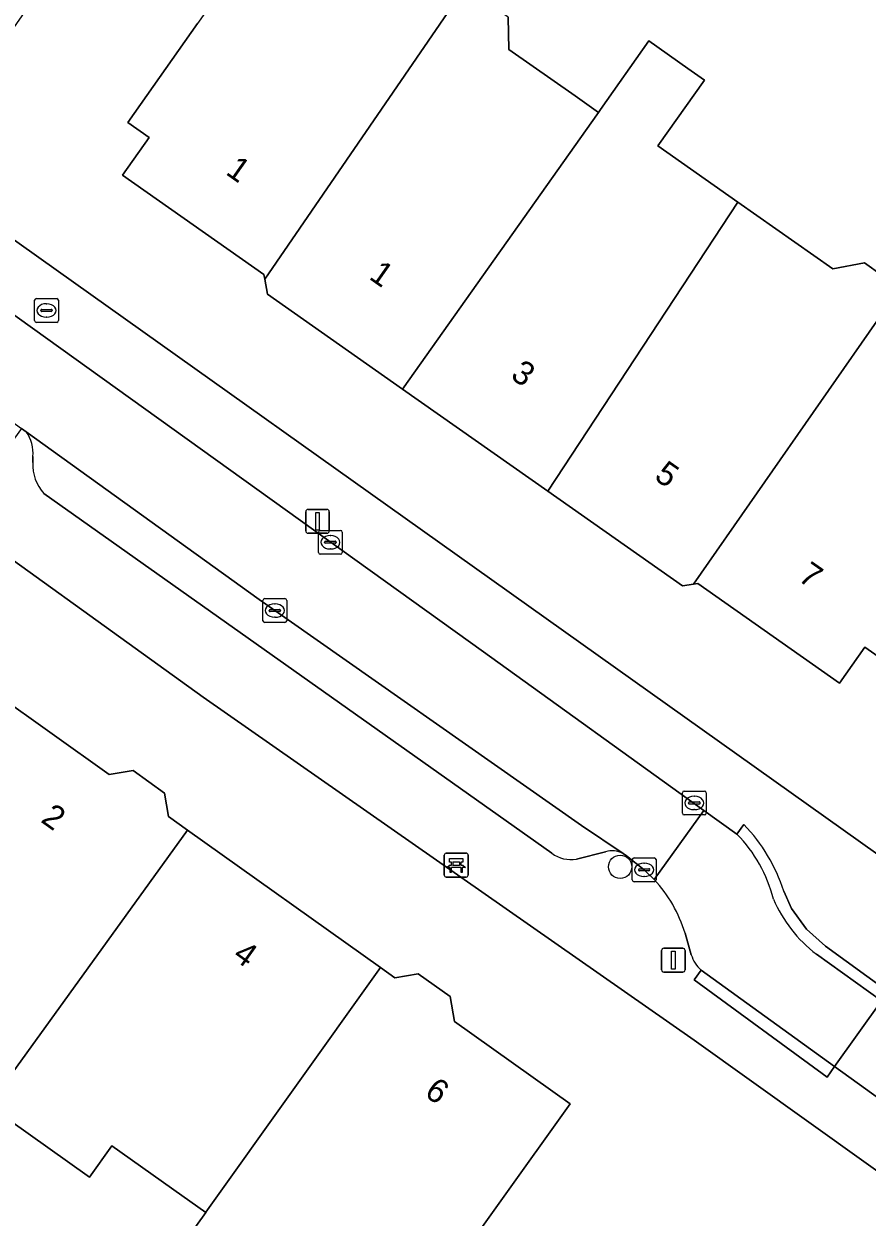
# Model space of a CAD drawing. Extents: x 161772 to 163126, y 383092 to 383917.
# Drawn here: x 162629.7 to 162665.1, y 383789.2 to 383839.3 of the extents above; entities that cross this region are included whole.
import ezdxf

# ---------------------------------------------------------------- set-up
doc = ezdxf.new("R2010")
doc.units = 0
for name, color, linetype in [('IMGEO_Bank', 7, 'Continuous'), ('IMGEO_Boom', 7, 'Continuous'), ('IMGEO_Brandkraan', 7, 'Continuous'), ('IMGEO_Erf', 7, 'Continuous'), ('IMGEO_Kolk', 7, 'Continuous'), ('IMGEO_Lichtmast', 7, 'Continuous'), ('IMGEO_Pand', 7, 'Continuous'), ('IMGEO_Pand_nummerreeks', 7, 'Continuous'), ('IMGEO_Parkeervlak_open', 7, 'Continuous'), ('IMGEO_Rijbaan_lokaal_open', 7, 'Continuous'), ('IMGEO_Voetpad_open', 7, 'Continuous')]:
    doc.layers.add(name, color=color, linetype=linetype)

msp = doc.modelspace()

# ---------------------------------------------------------------- linework, layer by layer
at = {"layer": 'IMGEO_Bank'}
for p, q in [((162647.341, 383803.585), (162647.341, 383804.426)), ((162647.341, 383804.426), (162647.341, 383803.585)), ((162647.416, 383804.51), (162648.257, 383804.51)), ((162648.257, 383804.51), (162647.416, 383804.51)), ((162648.341, 383804.435), (162648.341, 383803.594)), ((162648.341, 383803.594), (162648.341, 383804.435)), ((162648.038, 383803.908), (162647.645, 383803.908)), ((162647.65, 383804.016), (162647.65, 383804.122)), ((162647.694, 383804.122), (162647.694, 383804.016)), ((162647.982, 383804.128), (162647.7, 383804.128)), ((162647.7, 383804.01), (162647.982, 383804.01)), ((162647.988, 383804.016), (162647.988, 383804.122)), ((162648.032, 383804.122), (162648.032, 383804.016)), ((162648.266, 383803.51), (162647.425, 383803.51)), ((162647.425, 383803.51), (162648.266, 383803.51))]:
    msp.add_line(p, q, dxfattribs=at)
for points in [[(162647.644, 383804.128), (162647.558, 383804.128), (162647.558, 383804.289), (162648.121, 383804.289), (162648.121, 383804.128), (162648.038, 383804.128)], [(162647.588, 383803.908), (162647.446, 383803.908), (162647.558, 383804.01), (162647.644, 383804.01)], [(162647.638, 383803.901), (162647.638, 383803.694), (162647.595, 383803.694), (162647.595, 383803.901)], [(162648.038, 383804.01), (162648.121, 383804.01), (162648.233, 383803.908), (162648.094, 383803.908)], [(162648.088, 383803.901), (162648.088, 383803.694), (162648.044, 383803.694), (162648.044, 383803.901)]]:
    msp.add_lwpolyline(points, dxfattribs=at)
for centre, radius, start, end in [((162647.419, 383804.432), 0.0779, 92.4484, 184.2845), ((162647.419, 383804.432), 0.0779, 92.4484, 184.2845), ((162648.263, 383804.432), 0.0779, 2.4484, 94.2845), ((162648.263, 383804.432), 0.0779, 2.4484, 94.2845), ((162647.588, 383803.901), 0.00671, 2.8957, 87.1043), ((162647.645, 383803.901), 0.00671, 92.8957, 177.1043), ((162647.643, 383804.121), 0.00671, 2.8957, 87.1043), ((162647.643, 383804.017), 0.00671, 272.8957, 357.1043), ((162647.7, 383804.121), 0.00671, 92.8957, 177.1043), ((162647.7, 383804.017), 0.00671, 182.8957, 267.1043), ((162647.982, 383804.121), 0.00671, 2.8957, 87.1043), ((162647.982, 383804.017), 0.00671, 272.8957, 357.1043), ((162648.039, 383804.121), 0.00671, 92.8957, 177.1043), ((162648.039, 383804.017), 0.00671, 182.8957, 267.1043), ((162648.037, 383803.901), 0.00671, 2.8957, 87.1043), ((162648.094, 383803.901), 0.00671, 92.8957, 177.1043), ((162647.419, 383803.588), 0.0779, 182.4484, 274.2845), ((162647.419, 383803.588), 0.0779, 182.4484, 274.2845), ((162648.263, 383803.588), 0.0779, 272.4484, 4.2845), ((162648.263, 383803.588), 0.0779, 272.4484, 4.2845)]:
    msp.add_arc(centre, radius, start, end, dxfattribs=at)
at = {"layer": 'IMGEO_Boom'}
msp.add_circle((162654.723, 383803.94), 0.489, dxfattribs=at)
at = {"layer": 'IMGEO_Brandkraan'}
for p, q in [((162630.226, 383827.786), (162631.078, 383827.786)), ((162630.151, 383826.86), (162630.151, 383827.712)), ((162630.41, 383827.28), (162630.41, 383827.292)), ((162630.453, 383827.329), (162630.851, 383827.329)), ((162630.639, 383827.566), (162630.664, 383827.566)), ((162630.894, 383827.292), (162630.894, 383827.28)), ((162631.152, 383827.712), (162631.152, 383826.86)), ((162631.078, 383826.786), (162630.226, 383826.786)), ((162630.848, 383827.243), (162630.45, 383827.243)), ((162630.662, 383827.006), (162630.637, 383827.006))]:
    msp.add_line(p, q, dxfattribs=at)
for points in [[(162630.226, 383827.786), (162631.078, 383827.786)], [(162630.151, 383826.86), (162630.151, 383827.712)], [(162631.152, 383827.712), (162631.152, 383826.86)], [(162631.078, 383826.786), (162630.226, 383826.786)]]:
    msp.add_lwpolyline(points, dxfattribs=at)
for centre, radius, start, end in [((162630.228, 383827.71), 0.0765, 91.552, 178.448), ((162630.228, 383827.71), 0.0765, 91.552, 178.448), ((162631.076, 383827.71), 0.0765, 1.552, 88.448), ((162631.076, 383827.71), 0.0765, 1.552, 88.448), ((162630.45, 383827.289), 0.0403, 85.8775, 175.7526), ((162630.447, 383827.279), 0.0366, 178.938, 274.7102), ((162630.851, 383827.286), 0.043, 264.8664, 352.4533), ((162630.855, 383827.291), 0.0386, 1.7309, 96.639), ((162630.228, 383826.862), 0.0765, 181.552, 268.448), ((162630.228, 383826.862), 0.0765, 181.552, 268.448), ((162631.076, 383826.862), 0.0765, 271.552, 358.448), ((162631.076, 383826.862), 0.0765, 271.552, 358.448)]:
    msp.add_arc(centre, radius, start, end, dxfattribs=at)
for centre, major_axis, ratio, start_param, end_param in [((162630.638, 383827.286), (-0.387, 0.002), 0.722429, 4.712389, 7.853982), ((162630.663, 383827.286), (-0.39, 0.002), 0.717154, 1.570796, 4.712389)]:
    msp.add_ellipse(centre, major_axis=major_axis, ratio=ratio, start_param=start_param, end_param=end_param, dxfattribs=at)
at = {"layer": 'IMGEO_Erf'}
for points in [[(162672.373, 383870.085), (162642.313, 383864.26), (162639.785, 383863.77), (162640.139, 383861.778), (162643.348, 383862.398), (162646.449, 383862.996), (162649.549, 383863.595), (162652.649, 383864.193), (162655.749, 383864.792), (162658.74, 383865.369), (162659.768, 383859.778), (162656.827, 383859.211), (162653.726, 383858.612), (162650.626, 383858.014), (162647.526, 383857.415), (162644.426, 383856.817), (162641.167, 383856.187), (162637.41, 383850.808), (162640.5, 383848.63), (162636.476, 383842.922), (162633.386, 383845.1), (162625.12, 383833.199), (162736.047, 383754.285)], [(162665.922, 383812.502), (162664.992, 383813.155), (162663.932, 383811.647), (162657.976, 383815.834), (162657.794, 383815.802), (162657.337, 383815.723), (162651.684, 383819.697), (162645.59, 383823.981), (162639.917, 383827.97), (162639.806, 383828.602), (162639.774, 383828.787), (162633.844, 383832.956), (162634.964, 383834.549), (162634.068, 383835.179), (162636.988, 383839.332)], [(162650.016, 383839.593), (162650.049, 383838.241), (162652.828, 383836.288), (162653.809, 383835.598), (162653.891, 383835.714), (162655.923, 383838.597), (162657.566, 383837.441), (162658.256, 383836.955), (162656.308, 383834.186), (162659.66, 383831.829), (162663.648, 383829.025), (162664.972, 383829.282), (162665.723, 383828.755)], [(162636.55, 383788.337), (162637.33, 383789.429), (162636.331, 383790.14), (162633.391, 383792.232), (162632.451, 383790.91), (162628.21, 383793.929), (162624.449, 383796.606), (162625.412, 383797.96), (162621.161, 383800.996), (162625.576, 383807.156), (162628.475, 383811.229), (162633.282, 383807.807), (162634.28, 383807.975), (162635.605, 383807.031), (162635.771, 383806.045), (162636.563, 383805.481), (162644.672, 383799.71), (162645.272, 383799.283), (162646.248, 383799.447), (162647.593, 383798.49), (162647.769, 383797.444), (162652.619, 383793.992), (162649.72, 383789.919), (162645.317, 383783.764)]]:
    msp.add_lwpolyline(points, dxfattribs=at)
msp.add_lwpolyline([(162657.832, 383796.659), (162637.23, 383811.064), (162613.678, 383828.007), (162567.812, 383798.14), (162600.13, 383750), (162612.632, 383731.377), (162614.76, 383728.311), (162636.946, 383695.216), (162638.817, 383692.373), (162682.627, 383718.822), (162703.454, 383731.664), (162710.617, 383736.394), (162726.651, 383747.451), (162723.086, 383750)], close=True, dxfattribs=at)
at = {"layer": 'IMGEO_Kolk'}
for p, q in [((162642.062, 383817.13), (162642.062, 383817.982)), ((162642.137, 383818.056), (162642.989, 383818.056)), ((162642.55, 383817.836), (162642.575, 383817.836)), ((162643.063, 383817.982), (162643.063, 383817.13)), ((162642.321, 383817.55), (162642.321, 383817.562)), ((162642.759, 383817.513), (162642.361, 383817.513)), ((162642.364, 383817.599), (162642.762, 383817.599)), ((162642.573, 383817.276), (162642.548, 383817.276)), ((162642.805, 383817.562), (162642.805, 383817.55)), ((162642.989, 383817.056), (162642.137, 383817.056)), ((162639.73, 383814.265), (162639.73, 383815.117)), ((162639.805, 383815.191), (162640.657, 383815.191)), ((162640.032, 383814.734), (162640.43, 383814.734)), ((162640.218, 383814.971), (162640.243, 383814.971)), ((162640.731, 383815.117), (162640.731, 383814.265)), ((162639.989, 383814.685), (162639.989, 383814.697)), ((162640.427, 383814.648), (162640.029, 383814.648)), ((162640.241, 383814.411), (162640.216, 383814.411)), ((162640.473, 383814.697), (162640.473, 383814.685)), ((162640.657, 383814.191), (162639.805, 383814.191)), ((162657.334, 383806.191), (162657.334, 383807.043)), ((162657.409, 383807.117), (162658.261, 383807.117)), ((162657.822, 383806.897), (162657.847, 383806.897)), ((162658.335, 383807.043), (162658.335, 383806.191)), ((162657.593, 383806.611), (162657.593, 383806.623)), ((162658.031, 383806.574), (162657.633, 383806.574)), ((162657.636, 383806.66), (162658.034, 383806.66)), ((162657.845, 383806.337), (162657.82, 383806.337)), ((162658.077, 383806.623), (162658.077, 383806.611)), ((162658.261, 383806.117), (162657.409, 383806.117)), ((162655.229, 383803.387), (162655.229, 383804.239)), ((162655.304, 383804.313), (162656.156, 383804.313)), ((162656.23, 383804.239), (162656.23, 383803.387)), ((162655.488, 383803.807), (162655.488, 383803.819)), ((162655.926, 383803.77), (162655.528, 383803.77)), ((162655.531, 383803.856), (162655.929, 383803.856)), ((162655.717, 383804.093), (162655.742, 383804.093)), ((162655.972, 383803.819), (162655.972, 383803.807)), ((162656.156, 383803.313), (162655.304, 383803.313)), ((162655.74, 383803.533), (162655.715, 383803.533))]:
    msp.add_line(p, q, dxfattribs=at)
for points in [[(162642.062, 383817.13), (162642.062, 383817.982)], [(162642.137, 383818.056), (162642.989, 383818.056)], [(162643.063, 383817.982), (162643.063, 383817.13)], [(162642.989, 383817.056), (162642.137, 383817.056)], [(162639.73, 383814.265), (162639.73, 383815.117)], [(162639.805, 383815.191), (162640.657, 383815.191)], [(162640.731, 383815.117), (162640.731, 383814.265)], [(162640.657, 383814.191), (162639.805, 383814.191)], [(162657.334, 383806.191), (162657.334, 383807.043)], [(162657.409, 383807.117), (162658.261, 383807.117)], [(162658.335, 383807.043), (162658.335, 383806.191)], [(162658.261, 383806.117), (162657.409, 383806.117)], [(162655.229, 383803.387), (162655.229, 383804.239)], [(162655.304, 383804.313), (162656.156, 383804.313)], [(162656.23, 383804.239), (162656.23, 383803.387)], [(162656.156, 383803.313), (162655.304, 383803.313)]]:
    msp.add_lwpolyline(points, dxfattribs=at)
for centre, radius, start, end in [((162642.139, 383817.98), 0.0765, 91.552, 178.448), ((162642.139, 383817.98), 0.0765, 91.552, 178.448), ((162642.987, 383817.98), 0.0765, 1.552, 88.448), ((162642.987, 383817.98), 0.0765, 1.552, 88.448), ((162642.361, 383817.559), 0.0403, 85.8775, 175.7526), ((162642.358, 383817.549), 0.0366, 178.938, 274.7102), ((162642.762, 383817.556), 0.043, 264.8664, 352.4533), ((162642.766, 383817.561), 0.0386, 1.7309, 96.639), ((162642.139, 383817.132), 0.0765, 181.552, 268.448), ((162642.139, 383817.132), 0.0765, 181.552, 268.448), ((162642.987, 383817.132), 0.0765, 271.552, 358.448), ((162642.987, 383817.132), 0.0765, 271.552, 358.448), ((162639.807, 383815.115), 0.0765, 91.552, 178.448), ((162639.807, 383815.115), 0.0765, 91.552, 178.448), ((162640.029, 383814.694), 0.0403, 85.8775, 175.7526), ((162640.434, 383814.696), 0.0386, 1.7309, 96.639), ((162640.655, 383815.115), 0.0765, 1.552, 88.448), ((162640.655, 383815.115), 0.0765, 1.552, 88.448), ((162639.807, 383814.267), 0.0765, 181.552, 268.448), ((162639.807, 383814.267), 0.0765, 181.552, 268.448), ((162640.026, 383814.684), 0.0366, 178.938, 274.7102), ((162640.43, 383814.691), 0.043, 264.8664, 352.4533), ((162640.655, 383814.267), 0.0765, 271.552, 358.448), ((162640.655, 383814.267), 0.0765, 271.552, 358.448), ((162657.411, 383807.041), 0.0765, 91.552, 178.448), ((162657.411, 383807.041), 0.0765, 91.552, 178.448), ((162658.259, 383807.041), 0.0765, 1.552, 88.448), ((162658.259, 383807.041), 0.0765, 1.552, 88.448), ((162657.633, 383806.62), 0.0403, 85.8775, 175.7526), ((162657.63, 383806.61), 0.0366, 178.938, 274.7102), ((162658.034, 383806.617), 0.043, 264.8664, 352.4533), ((162658.038, 383806.622), 0.0386, 1.7309, 96.639), ((162657.411, 383806.193), 0.0765, 181.552, 268.448), ((162657.411, 383806.193), 0.0765, 181.552, 268.448), ((162658.259, 383806.193), 0.0765, 271.552, 358.448), ((162658.259, 383806.193), 0.0765, 271.552, 358.448), ((162655.306, 383804.237), 0.0765, 91.552, 178.448), ((162655.306, 383804.237), 0.0765, 91.552, 178.448), ((162656.154, 383804.237), 0.0765, 1.552, 88.448), ((162656.154, 383804.237), 0.0765, 1.552, 88.448), ((162655.528, 383803.816), 0.0403, 85.8775, 175.7526), ((162655.525, 383803.806), 0.0366, 178.938, 274.7102), ((162655.929, 383803.813), 0.043, 264.8664, 352.4533), ((162655.933, 383803.818), 0.0386, 1.7309, 96.639), ((162655.306, 383803.389), 0.0765, 181.552, 268.448), ((162655.306, 383803.389), 0.0765, 181.552, 268.448), ((162656.154, 383803.389), 0.0765, 271.552, 358.448), ((162656.154, 383803.389), 0.0765, 271.552, 358.448)]:
    msp.add_arc(centre, radius, start, end, dxfattribs=at)
for centre, major_axis, ratio, start_param, end_param in [((162642.549, 383817.556), (-0.387, 0.002), 0.722429, 4.712389, 7.853982), ((162642.574, 383817.556), (-0.39, 0.002), 0.717154, 1.570796, 4.712389), ((162640.217, 383814.691), (-0.387, 0.002), 0.722429, 4.712389, 7.853982), ((162640.242, 383814.691), (-0.39, 0.002), 0.717154, 1.570796, 4.712389), ((162657.821, 383806.617), (-0.387, 0.002), 0.722429, 4.712389, 7.853982), ((162657.846, 383806.617), (-0.39, 0.002), 0.717154, 1.570796, 4.712389), ((162655.716, 383803.813), (-0.387, 0.002), 0.722429, 4.712389, 7.853982), ((162655.741, 383803.813), (-0.39, 0.002), 0.717154, 1.570796, 4.712389)]:
    msp.add_ellipse(centre, major_axis=major_axis, ratio=ratio, start_param=start_param, end_param=end_param, dxfattribs=at)
at = {"layer": 'IMGEO_Lichtmast'}
for p, q in [((162641.527, 383818.035), (162641.527, 383818.835)), ((162641.527, 383818.835), (162641.527, 383818.035)), ((162641.627, 383818.935), (162642.417, 383818.935)), ((162642.417, 383818.935), (162641.627, 383818.935)), ((162642.517, 383818.835), (162642.517, 383818.035)), ((162642.517, 383818.035), (162642.517, 383818.835)), ((162642.417, 383817.935), (162641.627, 383817.935)), ((162641.627, 383817.935), (162642.417, 383817.935)), ((162656.458, 383799.621), (162656.458, 383800.421)), ((162656.458, 383800.421), (162656.458, 383799.621)), ((162656.558, 383800.521), (162657.348, 383800.521)), ((162657.348, 383800.521), (162656.558, 383800.521)), ((162657.448, 383800.421), (162657.448, 383799.621)), ((162657.448, 383799.621), (162657.448, 383800.421)), ((162657.348, 383799.521), (162656.558, 383799.521)), ((162656.558, 383799.521), (162657.348, 383799.521))]:
    msp.add_line(p, q, dxfattribs=at)
for points in [[(162641.947, 383818.81), (162642.097, 383818.81), (162642.097, 383818.06), (162641.947, 383818.06), (162641.947, 383818.81)], [(162656.878, 383800.396), (162657.028, 383800.396), (162657.028, 383799.646), (162656.878, 383799.646), (162656.878, 383800.396)]]:
    msp.add_lwpolyline(points, dxfattribs=at)
for centre, start, end in [((162641.627, 383818.835), 90, 180), ((162641.627, 383818.835), 90, 180), ((162642.417, 383818.835), 0, 90), ((162642.417, 383818.835), 360, 90), ((162641.627, 383818.035), 180, 270), ((162641.627, 383818.035), 180, 270), ((162642.417, 383818.035), 270, 0), ((162642.417, 383818.035), 270, 0), ((162656.558, 383800.421), 90, 180), ((162656.558, 383800.421), 90, 180), ((162657.348, 383800.421), 0, 90), ((162657.348, 383800.421), 360, 90), ((162656.558, 383799.621), 180, 270), ((162656.558, 383799.621), 180, 270), ((162657.348, 383799.621), 270, 0), ((162657.348, 383799.621), 270, 0)]:
    msp.add_arc(centre, 0.1, start, end, dxfattribs=at)
at = {"layer": 'IMGEO_Pand'}
for points in [[(162639.806, 383828.602), (162647.651, 383840.016), (162644.352, 383842.336), (162644.492, 383842.535), (162641.304, 383844.777), (162639.518, 383842.236), (162639.712, 383842.1), (162639.309, 383841.526), (162638.788, 383841.893), (162636.988, 383839.332), (162634.068, 383835.179), (162634.964, 383834.549), (162633.844, 383832.956), (162639.774, 383828.787)], [(162653.809, 383835.598), (162652.828, 383836.288), (162650.049, 383838.241), (162650.016, 383839.593), (162648.256, 383840.832), (162647.651, 383840.016), (162639.806, 383828.602), (162639.917, 383827.97), (162645.59, 383823.981)], [(162659.66, 383831.829), (162656.308, 383834.186), (162658.256, 383836.955), (162657.566, 383837.441), (162655.923, 383838.597), (162653.891, 383835.714), (162653.809, 383835.598), (162645.59, 383823.981), (162651.684, 383819.697)], [(162665.818, 383827.294), (162666.475, 383828.227), (162665.723, 383828.755), (162664.972, 383829.282), (162663.648, 383829.025), (162659.66, 383831.829), (162651.684, 383819.697), (162657.337, 383815.723), (162657.794, 383815.802)], [(162671.011, 383821.173), (162671.471, 383821.828), (162668.94, 383823.607), (162669.666, 383824.64), (162666.009, 383827.211), (162665.818, 383827.294), (162657.794, 383815.802), (162657.976, 383815.834), (162663.932, 383811.647), (162664.992, 383813.155), (162665.922, 383812.502), (162668.798, 383816.593), (162671.685, 383820.7)], [(162628.21, 383793.929), (162636.563, 383805.481), (162635.771, 383806.045), (162635.605, 383807.031), (162634.28, 383807.975), (162633.282, 383807.807), (162628.475, 383811.229), (162625.576, 383807.156), (162621.161, 383800.996), (162625.412, 383797.96), (162624.449, 383796.606)], [(162644.672, 383799.71), (162636.563, 383805.481), (162628.21, 383793.929), (162632.451, 383790.91), (162633.391, 383792.232), (162636.331, 383790.14), (162637.33, 383789.429), (162637.342, 383789.446)], [(162652.619, 383793.992), (162647.769, 383797.444), (162647.593, 383798.49), (162646.248, 383799.447), (162645.272, 383799.283), (162644.672, 383799.71), (162637.342, 383789.446), (162637.33, 383789.429), (162636.55, 383788.337), (162636.371, 383788.086), (162636.382, 383788.078), (162636.472, 383788.014), (162640.412, 383785.209), (162641.352, 383786.531), (162645.317, 383783.764), (162649.72, 383789.919)]]:
    msp.add_lwpolyline(points, close=True, dxfattribs=at)
at = {"layer": 'IMGEO_Parkeervlak_open'}
for points in [[(162654.843, 383804.496), (162653.106, 383805.675), (162639.572, 383815.155), (162629.8, 383822.191)], [(162630.081, 383821.154), (162630.077, 383820.9)], [(162630.541, 383819.61), (162651.86, 383804.508)], [(162652.888, 383804.264), (162654.108, 383804.565)]]:
    msp.add_lwpolyline(points, dxfattribs=at)
for centre, radius, start, end in [((162628.55, 383821.296), 1.537, 354.7084, 35.6148), ((162631.806, 383820.793), 1.732, 176.472, 223.0943), ((162652.649, 383805.543), 1.301, 232.6957, 280.5997), ((162654.396, 383803.686), 0.925, 61.1102, 108.1637)]:
    msp.add_arc(centre, radius, start, end, dxfattribs=at)
at = {"layer": 'IMGEO_Rijbaan_lokaal_open'}
for points in [[(162617.954, 383830.722), (162619.967, 383829.273), (162623.024, 383827.071), (162626.499, 383824.569), (162629.6, 383822.336), (162629.8, 383822.191), (162639.572, 383815.155), (162653.106, 383805.675), (162654.843, 383804.496), (162654.991, 383804.396), (162655.734, 383803.812), (162656.152, 383803.405), (162658.236, 383806.306), (162648.981, 383812.956), (162626.476, 383829.105), (162623.417, 383831.304), (162619.304, 383834.256)], [(162659.625, 383805.308), (162658.236, 383806.306), (162656.152, 383803.405)], [(162657.444, 383801.152), (162657.708, 383800.25)], [(162658.123, 383799.597), (162663.723, 383795.561), (162665.683, 383798.319), (162662.955, 383800.273)]]:
    msp.add_lwpolyline(points, dxfattribs=at)
msp.add_lwpolyline([(162665.683, 383798.319), (162663.723, 383795.561), (162688.434, 383777.751), (162689.565, 383777.165), (162691.605, 383780.038), (162690.674, 383780.615), (162687.838, 383782.454), (162667.541, 383796.989), (162667.246, 383797.2)], close=True, dxfattribs=at)
for centre, radius, start, end in [((162655.358, 383801.123), 5.976, 14.156, 44.4416), ((162651.936, 383799.49), 5.753, 16.7876, 42.8772), ((162666.485, 383804.883), 5.806, 203.3112, 232.5554), ((162659.039, 383800.638), 1.386, 196.2342, 228.6401)]:
    msp.add_arc(centre, radius, start, end, dxfattribs=at)
at = {"layer": 'IMGEO_Voetpad_open'}
for points in [[(162620.62, 383836.4), (162619.304, 383834.256), (162623.417, 383831.304), (162623.692, 383831.693), (162626.764, 383829.513), (162626.476, 383829.105), (162648.981, 383812.956), (162658.236, 383806.306), (162659.625, 383805.308), (162659.918, 383805.712)], [(162702.076, 383775.917), (162702.395, 383776.315), (162705.717, 383774.453), (162705.475, 383774.017), (162707.358, 383772.683), (162707.659, 383773.109), (162710.728, 383770.927), (162710.431, 383770.506), (162724.438, 383760.583), (162725.461, 383759.858), (162727.128, 383758.461), (162734.733, 383752.998), (162736.047, 383754.285), (162625.12, 383833.199), (162620.62, 383836.4)], [(162619.65, 383828.837), (162619.967, 383829.273), (162617.954, 383830.722), (162613.678, 383828.007), (162637.23, 383811.064), (162657.832, 383796.659), (162723.086, 383750), (162726.651, 383747.451), (162729.356, 383751.858)], [(162629.8, 383822.191), (162629.6, 383822.336), (162629.314, 383821.921), (162626.173, 383824.098), (162626.499, 383824.569), (162623.024, 383827.071), (162622.691, 383826.614), (162619.65, 383828.837)], [(162630.077, 383820.9), (162630.081, 383821.154)], [(162651.86, 383804.508), (162630.541, 383819.61)], [(162659.918, 383805.712), (162659.625, 383805.308)], [(162654.108, 383804.565), (162652.888, 383804.264)], [(162656.152, 383803.405), (162655.734, 383803.812), (162654.991, 383804.396), (162654.843, 383804.496)], [(162662.955, 383800.273), (162665.683, 383798.319), (162667.246, 383797.2), (162667.515, 383797.573), (162663.337, 383800.613), (162662.541, 383801.325), (162661.907, 383802.183), (162661.585, 383802.919)], [(162661.585, 383802.919), (162661.907, 383802.183), (162662.541, 383801.325), (162663.337, 383800.613), (162667.515, 383797.573), (162667.246, 383797.2), (162667.541, 383796.989), (162667.907, 383797.011), (162669.837, 383797.183), (162670.535, 383797.091), (162689.848, 383783.295)], [(162657.708, 383800.25), (162657.444, 383801.152)], [(162702.761, 383769.178), (162702.285, 383770.957), (162702.126, 383771.406), (162701.974, 383771.516), (162696.955, 383773.974), (162696.627, 383774.121), (162696.446, 383773.669), (162690.929, 383775.899), (162691.113, 383776.363), (162689.565, 383777.165), (162688.434, 383777.751), (162663.723, 383795.561), (162663.403, 383795.117), (162657.831, 383799.192), (162658.123, 383799.597)]]:
    msp.add_lwpolyline(points, dxfattribs=at)
msp.add_lwpolyline([(162663.723, 383795.561), (162658.123, 383799.597), (162657.831, 383799.192), (162663.403, 383795.117)], close=True, dxfattribs=at)
for centre, radius, start, end in [((162628.55, 383821.296), 1.537, 354.7084, 35.6148), ((162631.806, 383820.793), 1.732, 176.472, 223.0943), ((162655.358, 383801.123), 5.976, 14.156, 44.4416), ((162654.796, 383800.761), 7.123, 17.6335, 44.0282), ((162654.796, 383800.761), 7.123, 17.6335, 44.0282), ((162652.649, 383805.543), 1.301, 232.6957, 280.5997), ((162654.396, 383803.686), 0.925, 61.1102, 108.1637), ((162651.936, 383799.49), 5.753, 16.7876, 42.8772), ((162666.485, 383804.883), 5.806, 203.3112, 232.5554), ((162659.039, 383800.638), 1.386, 196.2342, 228.6401)]:
    msp.add_arc(centre, radius, start, end, dxfattribs=at)

# ---------------------------------------------------------------- texts
at = {"layer": 'IMGEO_Pand_nummerreeks'}
for s, rotation, p in [('1', 324.8914, (162638.127, 383833.026)), ('1', 324.9006, (162644.14, 383828.638)), ('3', 324.9006, (162650.078, 383824.465)), ('5', 324.9006, (162656.109, 383820.226)), ('7', 324.9006, (162662.141, 383815.987)), ('2', 324.476, (162630.368, 383805.848)), ('4', 324.4766, (162638.417, 383800.101)), ('6', 324.4766, (162646.465, 383794.356))]:
    msp.add_text(s, height=1, rotation=rotation, dxfattribs=at).set_placement(p)

doc.saveas('drawing.dxf')
